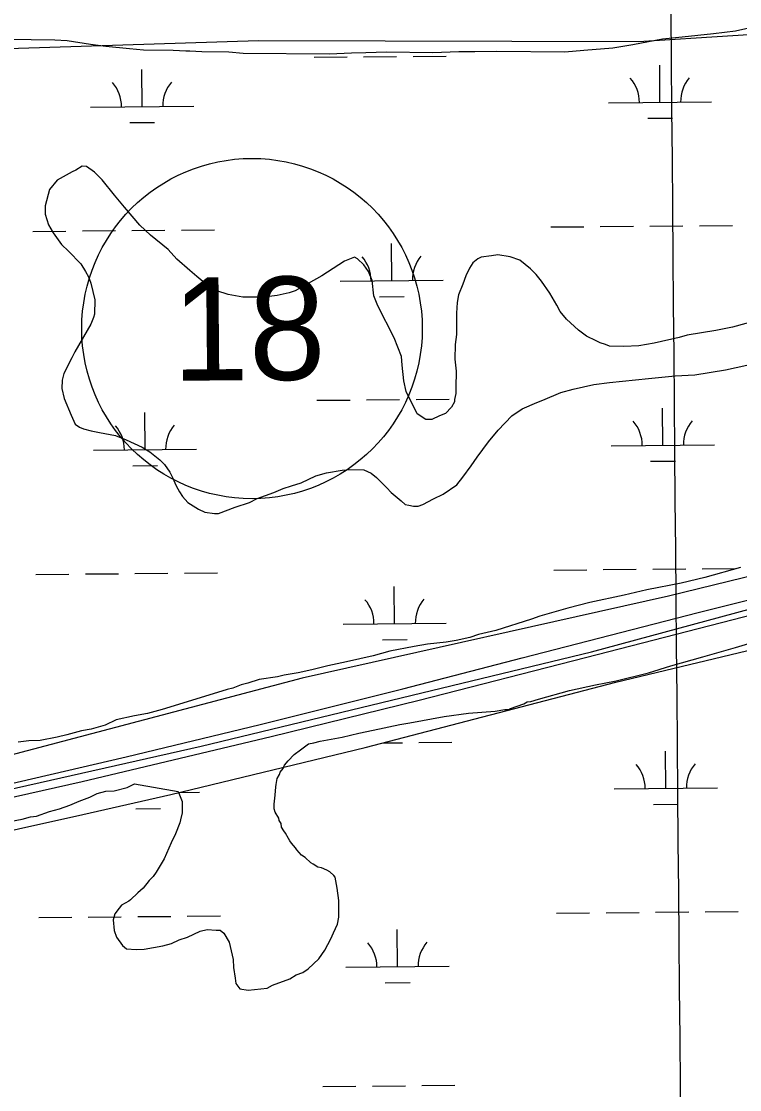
# Model space of a CAD drawing. Extents: x 3567028 to 3605064, y 510945 to 536587.
# Drawn here: x 3596954 to 3597650, y 520355 to 521391 of the extents above; entities that cross this region are included whole.
import ezdxf

# ---------------------------------------------------------------- set-up
doc = ezdxf.new("R2010")
doc.units = 0
for name, color, linetype in [('V-GRID-MAJR', 7, 'Continuous'), ('V-RAIL-TRAK', 7, 'Continuous'), ('V-ROAD-CNTR', 7, 'Continuous'), ('V-ROAD-IDEN', 7, 'Continuous'), ('V-SITE-VEGE', 7, 'Continuous'), ('V-WETL-SWMP', 7, 'Continuous')]:
    doc.layers.add(name, color=color, linetype=linetype)

msp = doc.modelspace()

# ---------------------------------------------------------------- linework, layer by layer
at = {"layer": 'V-GRID-MAJR'}
msp.add_spline([(3597625.66, 516571.685), (3597572.785, 522630.495), (3597519.892, 528691.237), (3597467, 534751.992), (3597466.983, 534753.91)], degree=3, dxfattribs=at)
at = {"layer": 'V-RAIL-TRAK'}
for points in [[(3599488.718, 521280.306), (3599362.623, 521250.28), (3599206.074, 521209.54000000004), (3599060.897, 521172.727), (3598866.597, 521123.526), (3598720.315, 521085.623), (3598559.373, 521044.555), (3598389.268, 521001.36600000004), (3598242.623, 520963.835), (3598022.285, 520907.173), (3597869.406, 520867.864), (3597665.208, 520816.186), (3597500.596, 520773.684), (3597339.287, 520732.618), (3597195.953, 520697.251), (3597012.674, 520653.444), (3596922.144, 520633.359), (3596797.534, 520605.88300000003), (3596675.4990000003, 520580.21400000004), (3596557.508, 520556.705), (3596410.22, 520529.786)], [(3596426.024, 520547.667), (3596556.707, 520571.528), (3596663.0330000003, 520592.659), (3596782.214, 520616.863), (3596907.781, 520643.706), (3597055.444, 520677.95), (3597185.21, 520709.164), (3597323.622, 520743.73000000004), (3597439.18, 520773.842), (3597609.789, 520817.634), (3597726.074, 520847.003)]]:
    msp.add_lwpolyline(points, dxfattribs=at)
at = {"layer": 'V-ROAD-CNTR'}
msp.add_lwpolyline([(3594261.44443862, 520359.0182557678), (3594395.247171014, 520360.1332535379), (3594656.680648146, 520361.89725001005), (3594864.6912321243, 520371.52223075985), (3595065.1278312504, 520380.1292135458), (3595273.098415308, 520390.6751924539), (3595565.678830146, 520419.62713454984), (3595779.124403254, 520442.4110889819), (3595914.568132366, 520459.53705472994), (3596208.3675447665, 520503.08296763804), (3596513.860933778, 520553.8238661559), (3596802.7623559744, 520614.70074440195), (3597128.050705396, 520688.21959736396), (3597506.5769483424, 520779.71941436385), (3597772.6064162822, 520851.8462701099), (3598096.0877693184, 520935.21210337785), (3598568.6958241, 521055.679862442), (3598920.796119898, 521144.429684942), (3599299.0453633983, 521242.38048903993), (3600064.808831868, 521437.5250987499), (3600622.6987160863, 521576.8888200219), (3601076.1708091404, 521691.4565908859), (3601533.981893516, 521807.13435953)], dxfattribs=at)
at = {"layer": 'V-ROAD-IDEN'}
msp.add_circle((3597177.4174365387, 521093.1194574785), 165.00000000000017, dxfattribs=at)
msp.add_circle((3597177.4174365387, 521093.1194574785), 165.00000000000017, dxfattribs=at)
at = {"layer": 'V-SITE-VEGE'}
for points in [[(3596940.447, 521373.64400000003), (3596986.367, 521373.253), (3596998.418, 521372.579), (3597020.774, 521368.944), (3597035.683, 521367.096), (3597058.625, 521364.604), (3597072.389, 521363.34), (3597101.09, 521363.097), (3597113.139, 521362.42100000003), (3597117.157, 521362.386), (3597128.632, 521361.712), (3597155.036, 521361.49100000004), (3597168.801, 521360.22500000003), (3597252.605, 521359.515), (3597273.853, 521360.483), (3597287.634, 521360.94), (3597307.7290000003, 521361.343), (3597352.503, 521360.965), (3597377.767, 521361.898), (3597393.2660000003, 521361.767), (3597414.508, 521362.159), (3597480.519, 521361.602), (3597498.9020000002, 521363.166), (3597527.045, 521365.224), (3597546.592, 521368.503), (3597575.339, 521373.998), (3597594.302, 521376.134), (3597624.753, 521379.321), (3597646.0160000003, 521382.01), (3597666.144, 521386.431)], [(3597078.9020000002, 521183.61), (3597068.654, 521193.457), (3597053.876, 521210.80100000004), (3597044.213, 521222.364), (3597032.288, 521237.392), (3597024.8880000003, 521244.917), (3597016.897, 521250.151), (3597012.883, 521250.76), (3597006.534, 521246.795), (3597003.075, 521245.101), (3596988.659, 521237.188), (3596981.1180000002, 521228.066), (3596976.965, 521212.03), (3596976.895, 521203.994), (3596980.252, 521193.631), (3596984.7800000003, 521186.131), (3596992.718, 521174.582), (3596999.554, 521168.211), (3597011.507, 521156.054), (3597016.035, 521148.552), (3597018.861, 521143.363), (3597021.103, 521137.028), (3597024.984, 521120.923), (3597024.8680000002, 521107.148), (3597023.69, 521103.713), (3597021.341, 521097.418), (3597005.614, 521070.57300000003), (3597002.696, 521064.857), (3596995.102, 521049.42100000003), (3596993.326, 521043.121), (3596993.259, 521035.087), (3596995.471, 521025.306), (3597002.223, 521009.178), (3597006.167, 521000.53500000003), (3597010.163, 520997.631), (3597014.165, 520995.876), (3597021.613, 520994.088), (3597029.633, 520992.298), (3597045.108, 520989.298), (3597055.4050000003, 520985.191), (3597070.845, 520978.173), (3597078.267, 520973.516), (3597087.9620000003, 520965.973), (3597092.515, 520961.34), (3597097.619, 520953.83400000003), (3597100.4450000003, 520948.645), (3597103.8200000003, 520940.58), (3597107.216, 520934.811), (3597110.046, 520930.194), (3597115.164, 520924.411), (3597125.443, 520918.009), (3597131.732, 520915.08400000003), (3597140.9050000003, 520913.86), (3597144.926, 520913.825), (3597161.049, 520920.004), (3597174.865, 520924.478), (3597182.361, 520928.431), (3597198.483, 520934.036), (3597207.701, 520937.977), (3597215.7600000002, 520940.778), (3597224.97, 520943.568), (3597239.377, 520950.336), (3597249.734, 520953.12), (3597264.682, 520955.862), (3597272.149, 520956.374), (3597285.926, 520956.255), (3597292.785, 520952.755), (3597297.915, 520948.69200000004), (3597308.165, 520938.84500000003), (3597312.145, 520934.221), (3597321.8340000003, 520926.10000000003), (3597325.821, 520922.623), (3597329.262, 520922.021), (3597333.843, 520920.833), (3597338.437, 520920.794), (3597343.043, 520922.478), (3597353.4220000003, 520928.13), (3597362.646, 520932.64400000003), (3597375.926, 520941.716), (3597381.73, 520949.128), (3597389.856, 520959.966), (3597395.67, 520968.531), (3597406.703, 520983.36), (3597415.984, 520994.762), (3597429.301, 521008.42600000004), (3597439.1210000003, 521015.231), (3597453.522, 521021.423), (3597459.2830000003, 521023.67100000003), (3597476.566, 521030.987), (3597488.65, 521034.327), (3597508.7770000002, 521038.751), (3597523.722, 521040.92), (3597561.64, 521044.61600000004), (3597587.494, 521047.266), (3597606.446, 521048.253), (3597636.3370000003, 521053.167), (3597657.04, 521057.58400000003)], [(3597665.441, 521100.565), (3597643.001, 521094.44200000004), (3597626.9020000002, 521091.134), (3597599.307, 521086.776), (3597591.254, 521084.548), (3597567.098, 521079.012), (3597552.15, 521076.268), (3597537.793, 521075.81700000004), (3597524.019, 521075.93200000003), (3597520.015, 521077.689), (3597514.864, 521079.455), (3597510.862, 521081.212), (3597501.716, 521085.881), (3597493.7290000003, 521091.689), (3597482.336, 521102.12), (3597476.085, 521109.634), (3597472.694, 521115.977), (3597468.165, 521123.478), (3597465.904, 521127.515), (3597457.964, 521139.064), (3597452.853, 521145.423), (3597447.161, 521151.208), (3597436.899, 521159.335), (3597427.742, 521162.85500000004), (3597415.702, 521164.68), (3597409.38, 521163.587), (3597399.613, 521162.522), (3597396.154, 521160.82800000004), (3597391.5270000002, 521156.849), (3597388.039, 521151.712), (3597384.531, 521144.278), (3597381.594, 521136.268), (3597377.488, 521125.971), (3597376.278, 521118.516), (3597375.616, 521108.19), (3597375.44, 521087.526), (3597374.2090000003, 521077.777), (3597374.089, 521063.427), (3597375.137, 521051.936), (3597375.002, 521035.865), (3597374.953, 521030.12700000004), (3597373.757, 521024.396), (3597373.736, 521022.10000000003), (3597370.822, 521016.956), (3597365.0300000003, 521010.693), (3597359.269, 521008.446), (3597351.7800000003, 521005.065), (3597346.039, 521005.114), (3597337.472, 521010.353), (3597326.751, 521032.254), (3597324.543, 521042.609), (3597322.948, 521057.547), (3597322.446, 521066.163), (3597315.137, 521084.02), (3597299.326, 521115.151), (3597295.392, 521124.945), (3597293.799, 521139.88300000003), (3597290.426, 521148.521), (3597285.887, 521154.874), (3597279.622, 521160.668), (3597276.7660000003, 521162.413), (3597266.974, 521158.479), (3597245.042, 521144.315), (3597231.775, 521136.965), (3597219.0840000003, 521129.608), (3597213.329, 521127.93700000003), (3597201.825, 521125.164), (3597189.183, 521123.548), (3597168.518, 521123.724), (3597154.1890000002, 521126.141), (3597143.312, 521129.678), (3597135.3140000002, 521134.337), (3597123.911, 521143.619), (3597117.073, 521149.418), (3597104.537, 521160.431), (3597096.005, 521169.688), (3597078.9020000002, 521183.61)], [(3597650.784, 520861.314), (3597616.2600000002, 520851.848), (3597593.251, 520846.304), (3597559.9020000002, 520839.697), (3597538.045, 520834.717), (3597504.6920000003, 520827.536), (3597483.4050000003, 520821.978), (3597456.359, 520814.17100000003), (3597448.296, 520811.369), (3597413.7600000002, 520800.181), (3597397.079, 520796.304), (3597388.4450000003, 520793.507), (3597375.219, 520790.748), (3597365.448, 520789.11), (3597347.632, 520786.965), (3597334.415, 520784.78), (3597310.838, 520780.387), (3597294.7290000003, 520775.933), (3597268.844, 520769.838), (3597251.0160000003, 520765.971), (3597235.484, 520762.08400000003), (3597222.256, 520759.326), (3597208.463, 520757.147), (3597202.134, 520755.477), (3597184.3170000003, 520752.76), (3597173.38, 520749.409), (3597167.052, 520747.73600000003), (3597158.987, 520744.363), (3597153.236, 520743.26300000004), (3597148.057, 520741.586), (3597090.5, 520723.705), (3597076.117, 520719.81), (3597063.468, 520717.62), (3597045.6410000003, 520713.754), (3597035.265, 520708.675), (3597021.4560000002, 520704.773), (3597012.256, 520703.129), (3596997.873, 520699.233), (3596988.669, 520697.015), (3596971.994, 520693.712), (3596961.083, 520693.231), (3596950.742, 520692.17)], [(3597413.099, 520722.118), (3597422.296, 520723.76), (3597426.315, 520723.727), (3597428.045, 520724.86), (3597440.7120000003, 520729.34500000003), (3597444.171, 520731.037), (3597447.622, 520731.583), (3597455.1010000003, 520733.816), (3597485.023, 520742.172), (3597510.328, 520747.697), (3597530.451, 520751.545), (3597561.515, 520759.32), (3597583.386, 520766.023), (3597614.46, 520774.944), (3597646.108, 520783.859), (3597658.773, 520787.77)], [(3597105.901, 520644.357), (3597109.835, 520634.566), (3597109.7430000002, 520623.66000000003), (3597107.963, 520616.78500000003), (3597107.365, 520613.92), (3597103.255, 520603.047), (3597099.163, 520594.472), (3597092.144, 520579.032), (3597084.571, 520565.89400000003), (3597081.667, 520561.901), (3597077.614, 520557.91500000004), (3597071.81, 520550.505), (3597066.606, 520545.955), (3597059.659, 520539.125), (3597057.926, 520537.992), (3597051.004, 520534.031), (3597048.686, 520531.183), (3597044.619, 520525.477), (3597042.847, 520519.751), (3597043.9080000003, 520509.408), (3597046.15, 520503.076), (3597051.821, 520494.99), (3597055.811, 520491.51300000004), (3597064.99, 520490.862), (3597073.0300000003, 520491.367), (3597090.8540000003, 520494.661), (3597099.482, 520496.88300000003), (3597106.974, 520500.264), (3597115.035, 520503.066), (3597127.139, 520508.704), (3597134.04, 520510.365), (3597142.644, 520509.72000000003), (3597146.664, 520509.685), (3597150.082, 520506.789), (3597155.176, 520498.132), (3597159.0530000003, 520481.451), (3597159.558, 520473.411), (3597161.193, 520463.064), (3597161.723, 520457.895), (3597165.696, 520452.695), (3597173.724, 520451.478), (3597192.111, 520453.619), (3597197.301, 520456.445), (3597214, 520462.618), (3597220.347, 520466.58), (3597226.684, 520468.82300000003), (3597231.877, 520472.227), (3597242.294, 520481.893), (3597248.106, 520490.456), (3597253.9390000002, 520501.31200000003), (3597256.281, 520507.03500000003), (3597260.373, 520515.61), (3597261.58, 520522.489), (3597261.717, 520538.559), (3597260.097, 520550.628), (3597257.887, 520560.981), (3597256.755, 520562.712), (3597252.7630000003, 520566.191), (3597249.91, 520567.936), (3597244.7630000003, 520570.277), (3597241.325, 520570.879), (3597236.758, 520573.787), (3597234.47, 520574.954), (3597228.775, 520580.17100000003), (3597225.35, 520582.495), (3597220.802, 520587.699), (3597219.669, 520589.43200000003), (3597215.69, 520594.058), (3597213.986, 520596.36600000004), (3597212.86, 520598.674), (3597210.0330000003, 520603.864), (3597208.33, 520606.174), (3597206.062, 520609.637), (3597205.52, 520613.088), (3597203.822, 520615.972), (3597203.267, 520618.27400000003), (3597199.8710000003, 520624.043), (3597198.751, 520627.496), (3597198.792, 520632.088), (3597200.0130000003, 520640.68700000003), (3597200.654, 520648.719), (3597200.674, 520651.015), (3597201.87, 520656.745), (3597204.201, 520660.743), (3597204.795, 520663.03500000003), (3597207.693, 520666.455), (3597208.87, 520669.89), (3597212.35, 520673.879), (3597218.144, 520680.14400000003), (3597224.492, 520684.68200000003), (3597232.006, 520690.357), (3597237.182, 520691.463), (3597243.5100000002, 520693.13), (3597264.781, 520696.968), (3597280.8880000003, 520700.851), (3597294.69, 520703.602), (3597320.566, 520709.125), (3597330.339, 520710.76300000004), (3597363.685, 520716.797), (3597387.2490000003, 520720.041), (3597413.099, 520722.118)], [(3596937.451, 520614.213), (3596954.699, 520617.51), (3596962.756, 520619.738), (3596968.501, 520620.264), (3596981.167, 520624.75), (3596990.951, 520627.537), (3597000.736, 520630.898), (3597009.954, 520634.838), (3597020.321, 520638.768), (3597027.237, 520642.153), (3597035.867, 520644.378), (3597043.91, 520644.881), (3597056.5670000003, 520648.22000000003), (3597063.483, 520651.60500000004), (3597105.901, 520644.357)]]:
    msp.add_lwpolyline(points, dxfattribs=at)
at = {"layer": 'V-WETL-SWMP'}
for p, q in [((3597333.586233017, 521357.02309988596), (3597365.585092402, 521357.29304927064)), ((3597237.5896548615, 521356.2132517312), (3597269.588514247, 521356.4832011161)), ((3597285.5879439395, 521356.6181758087), (3597317.586803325, 521356.88812519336)), ((3597572.8133434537, 521312.6098738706), (3597572.5096936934, 521348.60839640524)), ((3597070.923233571, 521308.3758190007), (3597070.6195838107, 521344.3743415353)), ((3597020.925015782, 521307.9540230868), (3597120.92145136, 521308.7976149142)), ((3597522.8151256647, 521312.18807795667), (3597622.8115612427, 521313.0316697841)), ((3597560.94392728, 521297.07827615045), (3597584.9430718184, 521297.28073818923)), ((3597059.053817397, 521292.8442212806), (3597083.052961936, 521293.0466833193)), ((3597466.985916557, 521191.64247441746), (3597498.984775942, 521191.91242380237)), ((3597514.984205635, 521192.0473984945), (3597546.98306502, 521192.31734787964)), ((3597562.982494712, 521192.452322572), (3597594.9813540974, 521192.7222719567)), ((3597610.98078379, 521192.8572466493), (3597642.9796431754, 521193.12719603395)), ((3596965.095806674, 521187.40841954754), (3596997.0946660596, 521187.6783689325)), ((3597013.0940957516, 521187.8133436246), (3597045.092955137, 521188.0832930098)), ((3597061.0923848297, 521188.2182677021), (3597093.0912442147, 521188.4882170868)), ((3597109.090673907, 521188.62319177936), (3597141.089533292, 521188.8931411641)), ((3597312.8274212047, 521139.59843142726), (3597312.5237714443, 521175.59695396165)), ((3597262.829203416, 521139.17663551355), (3597362.825638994, 521140.0202273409)), ((3597300.9580050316, 521124.0668337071), (3597324.95714957, 521124.2692957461)), ((3597240.3956738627, 521023.55190494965), (3597272.394533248, 521023.8218543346)), ((3597288.39396294, 521023.9568290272), (3597320.3928223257, 521024.2267784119)), ((3597336.392252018, 521024.3617531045), (3597368.3911114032, 521024.63170248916)), ((3597575.6193624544, 520979.94852708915), (3597575.315712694, 521015.94704962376)), ((3597073.729252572, 520975.71447221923), (3597073.425602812, 521011.71299475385)), ((3597023.731034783, 520975.2926763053), (3597123.7274703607, 520976.1362681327)), ((3597525.621144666, 520979.5267311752), (3597625.617580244, 520980.3703230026)), ((3597563.749946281, 520964.416929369), (3597587.7490908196, 520964.61939140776)), ((3597061.859836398, 520960.1828744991), (3597085.858980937, 520960.38533653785)), ((3597565.788513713, 520859.7909757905), (3597597.7873730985, 520860.0609251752)), ((3597613.7868027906, 520860.1958998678), (3597645.785662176, 520860.4658492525)), ((3596967.9018256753, 520854.74707276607), (3596999.900685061, 520855.017022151)), ((3597015.900114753, 520855.1519968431), (3597047.8989741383, 520855.42194622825)), ((3597063.898403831, 520855.5569209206), (3597095.8972632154, 520855.8268703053)), ((3597111.8966929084, 520855.9618449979), (3597143.8955522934, 520856.23179438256)), ((3597469.791935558, 520858.981127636), (3597501.790794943, 520859.2510770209)), ((3597517.7902246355, 520859.386051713), (3597549.7890840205, 520859.65600109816)), ((3597315.633440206, 520806.93708464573), (3597315.3297904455, 520842.9356071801)), ((3597265.635222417, 520806.5152887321), (3597365.6316579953, 520807.35888055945)), ((3597303.7640240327, 520791.4054869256), (3597327.763168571, 520791.6079489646)), ((3597304.5321048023, 520691.3811847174), (3597323.2233501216, 520691.53886815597)), ((3597339.2227805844, 520691.673842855), (3597371.2216415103, 520691.94379225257)), ((3597578.4499774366, 520647.26053687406), (3597578.1462695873, 520683.259121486)), ((3597107.5667307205, 520643.28806269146), (3597126.55806359, 520643.4482777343)), ((3597528.4517572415, 520646.8387409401), (3597628.448197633, 520647.68233280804)), ((3597064.690451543, 520627.4948574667), (3597088.689597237, 520627.6973195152)), ((3597566.5805855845, 520631.7289125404), (3597590.5797312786, 520631.931374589)), ((3596970.7326050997, 520522.05887525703), (3597002.7314660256, 520522.3288246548)), ((3597018.7308964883, 520522.46379935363), (3597050.729757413, 520522.73374875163)), ((3597066.729187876, 520522.86872345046), (3597098.7280488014, 520523.13867284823)), ((3597114.727479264, 520523.27364754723), (3597146.7263401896, 520523.54359694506)), ((3597472.622739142, 520526.2929303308), (3597504.6216000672, 520526.56287972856)), ((3597520.62103053, 520526.69785442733), (3597552.619891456, 520526.9678038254)), ((3597568.6193219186, 520527.10277852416), (3597600.6181828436, 520527.372727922)), ((3597616.6176133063, 520527.507702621), (3597648.6164742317, 520527.7776520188)), ((3597318.464318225, 520474.2487997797), (3597318.1606103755, 520510.24738439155)), ((3597268.466098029, 520473.8270038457), (3597368.4625384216, 520474.6705957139)), ((3597306.5949263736, 520458.71717544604), (3597330.594072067, 520458.91963749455)), ((3597246.0327536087, 520358.20207422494), (3597278.0316145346, 520358.4720236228)), ((3597294.0310449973, 520358.6069983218), (3597326.029905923, 520358.8769477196)), ((3597342.0293363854, 520359.0119224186), (3597374.0281973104, 520359.28187181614))]:
    msp.add_line(p, q, dxfattribs=at)
for points in [[(3596910.46, 521363.82), (3597183.786, 521372.461), (3597552.011, 521371.52900000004), (3597734.764, 521383.131)], [(3597871.717, 520904.874), (3597581.056, 520833.54600000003), (3597226.031, 520753.998), (3596930.93, 520676.132)], [(3596888.411, 520594.011), (3597013.325, 520622.009), (3597098.722, 520641.14900000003), (3597287.154, 520686.837), (3597529.989, 520750.391), (3597760.29, 520805.621)]]:
    msp.add_lwpolyline(points, dxfattribs=at)
for centre, radius, start, end in [((3597015.6782617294, 521308.38457780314), 35.24628790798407, 359.7115323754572, 41.25519070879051), ((3597126.160195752, 521309.31662759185), 35.24628790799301, 139.71152102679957, 181.2551793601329), ((3597517.568371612, 521312.61863267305), 35.24628790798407, 359.7115323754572, 41.25519070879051), ((3597628.0503056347, 521313.55068246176), 35.24628790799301, 139.71152102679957, 181.2551793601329), ((3597257.582449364, 521139.60719022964), 35.24628790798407, 359.7115323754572, 41.25519070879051), ((3597368.0643833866, 521140.5392400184), 35.24628790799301, 139.71152102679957, 181.2551793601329), ((3597018.48428073, 520975.72323102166), 35.24628790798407, 359.7115323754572, 41.25519070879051), ((3597128.966214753, 520976.6552808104), 35.24628790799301, 139.71152102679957, 181.2551793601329), ((3597520.3743906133, 520979.9572858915), 35.24628790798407, 359.7115323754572, 41.25519070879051), ((3597630.8563246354, 520980.88933568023), 35.24628790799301, 139.71152102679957, 181.2551793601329), ((3597260.3884683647, 520806.94584344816), 35.24628790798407, 359.7115323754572, 41.25519070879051), ((3597370.870402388, 520807.8778932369), 35.24628790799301, 139.71152102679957, 181.2551793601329), ((3597523.2050021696, 520647.269296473), 35.24628790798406, 359.71153108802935, 41.255189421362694), ((3597633.686941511, 520648.20134630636), 35.246287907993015, 139.7115223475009, 181.25518068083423), ((3597263.219342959, 520474.25755937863), 35.24628790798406, 359.71153108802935, 41.255189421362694), ((3597373.7012822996, 520475.1896092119), 35.246287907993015, 139.7115223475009, 181.25518068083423)]:
    msp.add_arc(centre, radius, start, end, dxfattribs=at)

# ---------------------------------------------------------------- texts
at = {"layer": 'V-ROAD-IDEN'}
msp.add_text('18', height=100.00000199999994, rotation=0.48334827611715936, dxfattribs=at).set_placement((3597100.28299226, 521042.4669552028))

doc.saveas('drawing.dxf')
